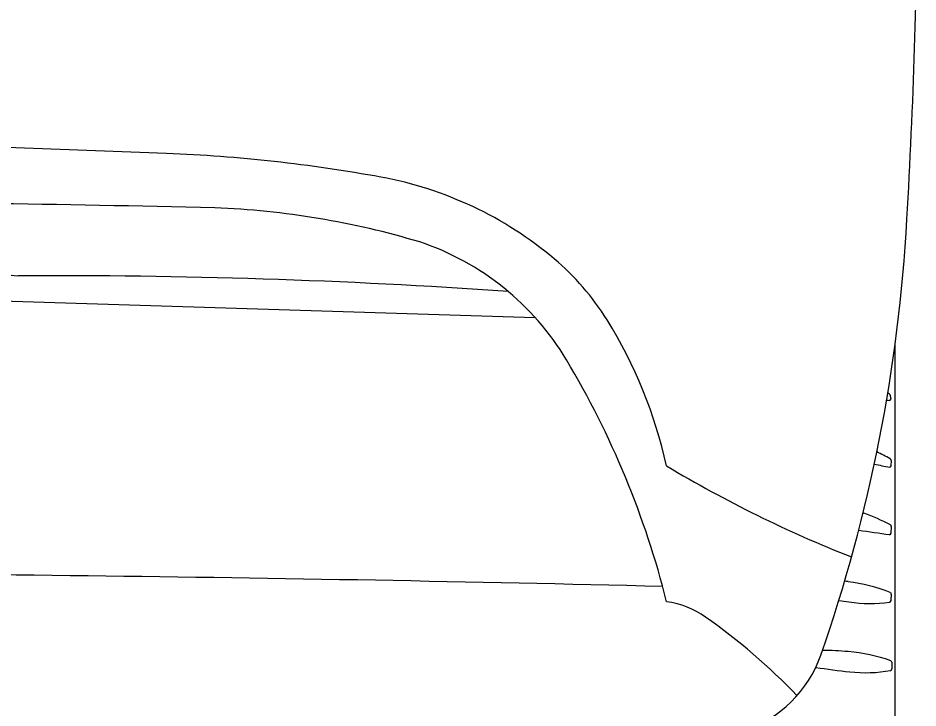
# Model space of a CAD drawing. Extents: x 10133 to 2270741, y 5363 to 1733450.
# Drawn here: x 33980.43 to 34007.57, y 10336.83 to 10357.64 of the extents above; entities that cross this region are included whole.
import ezdxf

# ---------------------------------------------------------------- set-up
doc = ezdxf.new("R2010")
doc.units = 0
doc.layers.add('StdDetailLabel', color=7, linetype='Continuous')

msp = doc.modelspace()

# ---------------------------------------------------------------- linework, layer by layer
at = {"layer": 'StdDetailLabel'}
for p, q in [((34006.878, 10330.513), (34006.878, 10347.786)), ((34006.878, 10330.513), (34006.878, 10347.786)), ((34006.706, 10346.099), (34006.706, 10346.099)), ((34006.706, 10346.099), (34006.706, 10346.099)), ((34006.735, 10346.241), (34006.746, 10346.145)), ((34006.735, 10346.241), (34006.746, 10346.145)), ((34006.759, 10344.295), (34006.755, 10344.137)), ((34006.759, 10344.295), (34006.755, 10344.137)), ((34006.714, 10344.091), (34006.714, 10344.091)), ((34006.714, 10344.091), (34006.714, 10344.091)), ((34006.758, 10342.299), (34006.755, 10342.103)), ((34006.758, 10342.299), (34006.755, 10342.103)), ((34006.758, 10340.264), (34006.755, 10340.067)), ((34006.758, 10340.264), (34006.755, 10340.067)), ((34006.776, 10338.206), (34006.78, 10338.009)), ((34006.776, 10338.206), (34006.78, 10338.009))]:
    msp.add_line(p, q, dxfattribs=at)
msp.add_lwpolyline([(33898.057, 10348.607), (33904.816, 10348.816), (33927.692, 10349.535), (33947.041, 10349.535), (33966.39, 10349.535), (33989.266, 10348.816), (33996.025, 10348.607)], dxfattribs=at)
msp.add_lwpolyline([(33898.057, 10348.607), (33904.816, 10348.816), (33927.692, 10349.535), (33947.041, 10349.535), (33966.39, 10349.535), (33989.266, 10348.816), (33996.025, 10348.607)], dxfattribs=at)
for centre, radius, start, end in [((33804.157, 10363.343), 203.418, 356.68337, 359.59364), ((33804.157, 10363.343), 203.418, 356.68337, 359.59364), ((33959.194, 9708.921), 645.15, 87.715738, 90), ((33959.194, 9708.921), 645.15, 87.715738, 90), ((33983.068, 10307.426), 46.168, 79.6354, 87.7157), ((33983.068, 10307.426), 46.168, 79.6354, 87.7157), ((33989.349, 10341.772), 11.253, 49.908, 79.6354), ((33989.349, 10341.772), 11.253, 49.908, 79.6354), ((33966.575, 9492.783), 859.361, 88.680699, 89.606556), ((33966.575, 9492.783), 859.361, 88.680699, 89.606556), ((33985.388, 10326.993), 24.942, 73.3233, 87.7644), ((33985.388, 10326.993), 24.942, 73.3233, 87.7644), ((33959.67, 10354.13), 47.633, 340.7439, 356.9256), ((33959.67, 10354.13), 47.633, 340.7439, 356.9256), ((33989.952, 10343.133), 8.176, 30.8961, 71.507), ((33989.952, 10343.133), 8.176, 30.8961, 71.507), ((33980.572, 10352.208), 2.346, 226.9232, 266.4538), ((33980.572, 10352.208), 2.346, 226.9232, 266.4538), ((33991.593, 10344.437), 7.769, 31.864, 49.908), ((33991.593, 10344.437), 7.769, 31.864, 49.908), ((33981.42, 10148.783), 201.086, 86.06826, 90.28286), ((33981.42, 10148.783), 201.086, 86.06826, 90.28286), ((33986.229, 10341.103), 14.085, 12.4199, 31.864), ((33986.229, 10341.103), 14.085, 12.4199, 31.864), ((33973.796, 10333.465), 27.003, 14.081, 30.8961), ((33973.796, 10333.465), 27.003, 14.081, 30.8961), ((34003.758, 10342.128), 5.104, 54.7235, 55.3656), ((34003.758, 10342.128), 5.104, 54.7235, 55.3656), ((34013.585, 10375.815), 30.501, 256.8082, 256.9659), ((34013.585, 10375.815), 30.501, 256.8082, 256.9659), ((34006.681, 10346.246), 0.0547, 355.3025, 62.4732), ((34006.681, 10346.246), 0.0547, 355.3025, 62.4732), ((34006.699, 10346.146), 0.0472, 277.8738, 359.0274), ((34006.699, 10346.146), 0.0472, 277.8738, 359.0274), ((34003.816, 10339.096), 6.006, 60.9727, 65.2619), ((34003.816, 10339.096), 6.006, 60.9727, 65.2619), ((34012.488, 10373.617), 30.085, 258.0392, 258.9357), ((34012.488, 10373.617), 30.085, 258.0392, 258.9357), ((34006.705, 10344.299), 0.0547, 355.3025, 62.4732), ((34006.705, 10344.299), 0.0547, 355.3025, 62.4732), ((34019.453, 10376.628), 37.882, 239.0744, 248.4944), ((34019.453, 10376.628), 37.882, 239.0744, 248.4944), ((34006.708, 10344.138), 0.0472, 277.8738, 359.0274), ((34006.708, 10344.138), 0.0472, 277.8738, 359.0274), ((34004.221, 10336.396), 6.534, 74.7564, 74.9995), ((34004.221, 10336.396), 6.534, 74.7564, 74.9995), ((34003.938, 10337.071), 5.975, 62.0846, 70.4302), ((34003.938, 10337.071), 5.975, 62.0846, 70.4302), ((34006.721, 10342.313), 0.0396, 339.6714, 68.8461), ((34006.721, 10342.313), 0.0396, 339.6714, 68.8461), ((34052.812, 10663.555), 324.786, 261.67417, 261.84029), ((34052.812, 10663.555), 324.786, 261.67417, 261.84029), ((34006.708, 10342.103), 0.0472, 277.8738, 359.0274), ((34006.708, 10342.103), 0.0472, 277.8738, 359.0274), ((33965.142, 8927.724), 1413.196, 88.591904, 89.997413), ((33965.142, 8927.724), 1413.196, 88.591904, 89.997413), ((34004.264, 10331.532), 9.186, 82.4951, 83.1721), ((34004.264, 10331.532), 9.186, 82.4951, 83.1721), ((34004.742, 10335.164), 5.522, 68.8461, 82.4951), ((34004.742, 10335.164), 5.522, 68.8461, 82.4951), ((34006.721, 10340.277), 0.0396, 339.6714, 68.8461), ((34006.721, 10340.277), 0.0396, 339.6714, 68.8461), ((33999.6, 10337.34), 2.723, 54.9427, 81.7946), ((33999.6, 10337.34), 2.723, 54.9427, 81.7946), ((34008.608, 10361.077), 21.28, 260.7339, 261.5663), ((34008.608, 10361.077), 21.28, 260.7339, 261.5663), ((34006.121, 10344.306), 4.326, 261.5663, 277.8738), ((34006.121, 10344.306), 4.326, 261.5663, 277.8738), ((34006.708, 10340.067), 0.0472, 277.8738, 359.0274), ((34006.708, 10340.067), 0.0472, 277.8738, 359.0274), ((33990.507, 10324.382), 18.553, 43.6985, 54.9427), ((33990.507, 10324.382), 18.553, 43.6985, 54.9427), ((34004.632, 10329.381), 9.186, 84.7845, 89.6506), ((34004.632, 10329.381), 9.186, 84.7845, 89.6506), ((34004.965, 10333.03), 5.522, 71.1354, 84.7845), ((34004.965, 10333.03), 5.522, 71.1354, 84.7845), ((34001.184, 10339.627), 3.658, 288.0605, 340.7439), ((34001.184, 10339.627), 3.658, 288.0605, 340.7439), ((34006.738, 10338.218), 0.0396, 341.9608, 71.1354), ((34006.738, 10338.218), 0.0396, 341.9608, 71.1354), ((34007.793, 10359.076), 21.28, 261.0627, 263.8556), ((34007.793, 10359.076), 21.28, 261.0627, 263.8556), ((34005.978, 10342.219), 4.326, 263.8556, 280.1631), ((34005.978, 10342.219), 4.326, 263.8556, 280.1631), ((34006.733, 10338.008), 0.0472, 280.1631, 1.3167), ((34006.733, 10338.008), 0.0472, 280.1631, 1.3167)]:
    msp.add_arc(centre, radius, start, end, dxfattribs=at)

doc.saveas('drawing.dxf')
